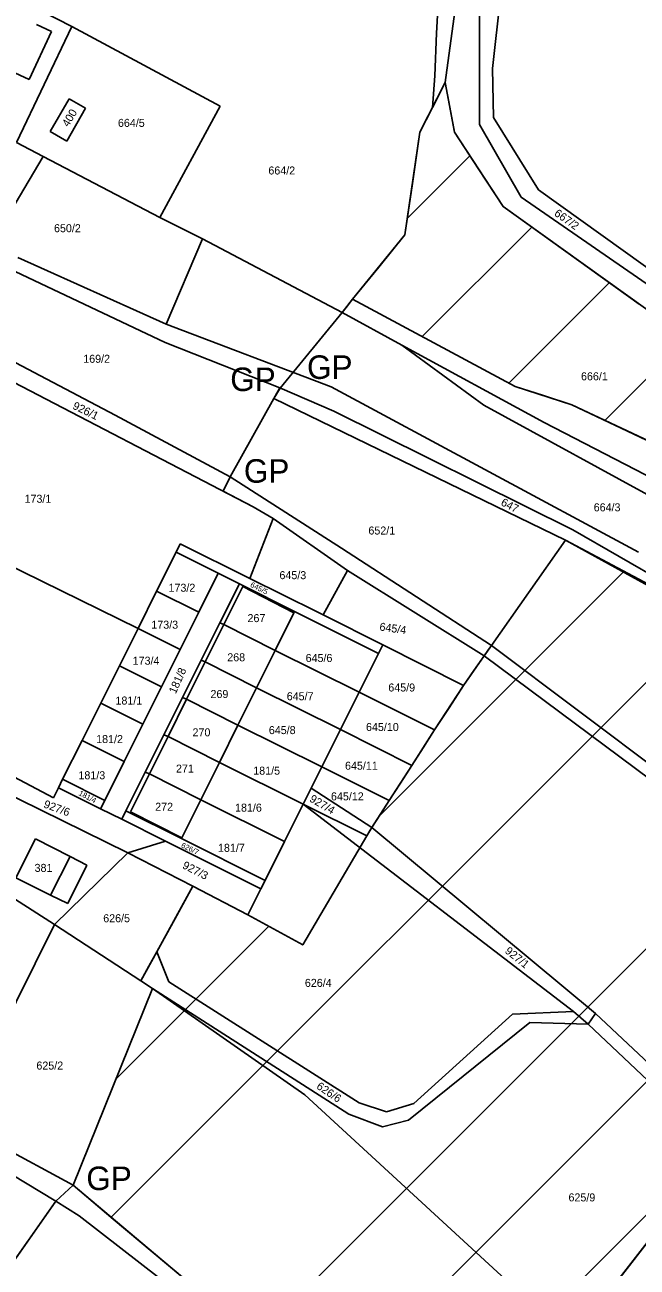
# Model space of a CAD drawing. Extents: x -593358 to -590116, y -1072518 to -1068420.
# Drawn here: x -591633.2 to -591503.2, y -1070992.6 to -1070728.7 of the extents above; entities that cross this region are included whole.
import ezdxf

# ---------------------------------------------------------------- set-up
doc = ezdxf.new("R2010")
doc.units = 0
for name, color, linetype in [('GP', 7, 'Continuous'), ('Parcela KN', 7, 'Continuous'), ('Parcela ZE', 7, 'Continuous'), ('Parcelní číslo', 7, 'Continuous'), ('Parcelní číslo_stavební', 7, 'Continuous'), ('stavby - vnitřní kresba', 7, 'Continuous'), ('Vnitřní obvod', 7, 'Continuous'), ('zastavitelné území', 7, 'Continuous')]:
    doc.layers.add(name, color=color, linetype=linetype)

msp = doc.modelspace()

# ---------------------------------------------------------------- linework, layer by layer
at = {"layer": 'GP'}
msp.add_lwpolyline([(-591626.63, -1070978.56), (-591624.805, -1070976.865), (-591622.98, -1070975.17)], dxfattribs=at)
at = {"layer": 'Parcela KN'}
for p, q in [((-591536.7, -1070749.89), (-591536.62, -1070710.46)), ((-591543.97, -1070740.92), (-591540.35, -1070714.14)), ((-591533.89, -1070737.97), (-591531, -1070712.06)), ((-591623.26, -1070729.02), (-591638.49, -1070721.22)), ((-591623.26, -1070729.02), (-591634.98, -1070753.71)), ((-591627.59, -1070730.09), (-591632.28, -1070740.28)), ((-591627.59, -1070730.09), (-591630.73, -1070728.64)), ((-591591.71, -1070745.99), (-591623.26, -1070729.02)), ((-591632.28, -1070740.28), (-591643.97, -1070734.91)), ((-591533.7, -1070748.38), (-591533.89, -1070737.97)), ((-591543.97, -1070740.92), (-591549.32, -1070751.52)), ((-591541.98, -1070751.49), (-591543.97, -1070740.92)), ((-591627.82, -1070751.33), (-591623.82, -1070744.4)), ((-591623.82, -1070744.4), (-591620.34, -1070746.39)), ((-591604.56, -1070769.64), (-591591.71, -1070745.99)), ((-591620.34, -1070746.39), (-591624.27, -1070753.37)), ((-591524.16, -1070763.74), (-591533.7, -1070748.38)), ((-591624.27, -1070753.37), (-591627.82, -1070751.33)), ((-591549.32, -1070751.52), (-591552.56, -1070773.31)), ((-591531.66, -1070767.28), (-591541.98, -1070751.49)), ((-591527.82, -1070765.3), (-591536.7, -1070749.89)), ((-591634.98, -1070753.71), (-591629.3, -1070756.68)), ((-591629.3, -1070756.68), (-591640.1, -1070774.78)), ((-591629.3, -1070756.68), (-591604.56, -1070769.64)), ((-591475.14, -1070798.92), (-591524.16, -1070763.74)), ((-591473.94, -1070808.72), (-591531.66, -1070767.28)), ((-591462.16, -1070810.72), (-591527.82, -1070765.3)), ((-591595.52, -1070774.17), (-591604.56, -1070769.64)), ((-591595.52, -1070774.17), (-591603.24, -1070792.27)), ((-591565.84, -1070789.78), (-591595.52, -1070774.17)), ((-591552.56, -1070773.31), (-591563.61, -1070786.97)), ((-591642.27, -1070777.79), (-591603.41, -1070796.18)), ((-591603.24, -1070792.27), (-591634.73, -1070778.08)), ((-591563.61, -1070786.97), (-591565.84, -1070789.78)), ((-591529.1, -1070805.49), (-591563.61, -1070786.97)), ((-591614.04, -1070811.57), (-591651.06, -1070792.13)), ((-591603.24, -1070792.27), (-591568.17, -1070805.57)), ((-591603.41, -1070796.18), (-591579.08, -1070805.82)), ((-591584.73, -1070831.08), (-591641.37, -1070801.65)), ((-591580.38, -1070808.08), (-591579.08, -1070805.82)), ((-591567.58, -1070810.74), (-591579.08, -1070805.82)), ((-591568.17, -1070805.57), (-591502.93, -1070840.67)), ((-591517.1, -1070809.38), (-591529.1, -1070805.49)), ((-591580.38, -1070808.08), (-591589.62, -1070824.69)), ((-591518.45, -1070838.15), (-591580.38, -1070808.08)), ((-591477.51, -1070828.08), (-591517.1, -1070809.38)), ((-591589.62, -1070824.69), (-591614.04, -1070811.57)), ((-591516.88, -1070835.98), (-591567.58, -1070810.74)), ((-591589.62, -1070824.69), (-591566, -1070839.84)), ((-591580.48, -1070833.58), (-591584.73, -1070831.08)), ((-591580.48, -1070833.58), (-591585.43, -1070846.29)), ((-591564.7, -1070844.61), (-591580.48, -1070833.58)), ((-591472.57, -1070861.42), (-591516.88, -1070835.98)), ((-591534.13, -1070860.49), (-591518.45, -1070838.15)), ((-591497.4, -1070849.34), (-591518.45, -1070838.15)), ((-591601.1, -1070840.72), (-591605.23, -1070848.98)), ((-591601.1, -1070840.72), (-591600.21, -1070838.93)), ((-591592.15, -1070845.19), (-591601.1, -1070840.72)), ((-591600.21, -1070838.93), (-591585.43, -1070846.29)), ((-591566, -1070839.84), (-591534.13, -1070860.49)), ((-591609.19, -1070856.91), (-591637.83, -1070842.8)), ((-591596.28, -1070853.45), (-591592.15, -1070845.19)), ((-591587.67, -1070847.43), (-591592.15, -1070845.19)), ((-591585.43, -1070846.29), (-591571.17, -1070853.38)), ((-591569.89, -1070854.03), (-591564.7, -1070844.61)), ((-591564.7, -1070844.61), (-591535.67, -1070862.68)), ((-591609.19, -1070856.91), (-591605.23, -1070848.98)), ((-591605.23, -1070848.98), (-591596.28, -1070853.45)), ((-591587.67, -1070847.43), (-591591.8, -1070855.7)), ((-591575.96, -1070853.28), (-591587.67, -1070847.43)), ((-591596.28, -1070853.45), (-591600.24, -1070861.38)), ((-591580.08, -1070861.56), (-591576.1, -1070853.55)), ((-591576.1, -1070853.55), (-591575.96, -1070853.28)), ((-591575.96, -1070853.28), (-591558.12, -1070862.19)), ((-591569.89, -1070854.03), (-591571.17, -1070853.38)), ((-591557.23, -1070860.39), (-591569.89, -1070854.03)), ((-591609.19, -1070856.91), (-591613.14, -1070864.83)), ((-591600.24, -1070861.38), (-591609.19, -1070856.91)), ((-591591.8, -1070855.7), (-591595.76, -1070863.62)), ((-591590.97, -1070856.07), (-591591.8, -1070855.7)), ((-591580.08, -1070861.56), (-591590.97, -1070856.07)), ((-591604.19, -1070869.3), (-591600.24, -1070861.38)), ((-591584.02, -1070869.49), (-591580.08, -1070861.56)), ((-591580.08, -1070861.56), (-591562.25, -1070870.45)), ((-591558.12, -1070862.19), (-591562.25, -1070870.45)), ((-591558.12, -1070862.19), (-591557.23, -1070860.39)), ((-591557.23, -1070860.39), (-591540.1, -1070869)), ((-591535.67, -1070862.68), (-591534.13, -1070860.49)), ((-591627.12, -1070892.85), (-591680.84, -1070864.53)), ((-591617.1, -1070872.76), (-591613.14, -1070864.83)), ((-591613.14, -1070864.83), (-591604.19, -1070869.3)), ((-591595.76, -1070863.62), (-591599.72, -1070871.54)), ((-591594.92, -1070864), (-591595.76, -1070863.62)), ((-591584.02, -1070869.49), (-591594.92, -1070864)), ((-591540.1, -1070869), (-591535.67, -1070862.68)), ((-591604.19, -1070869.3), (-591608.15, -1070877.23)), ((-591587.97, -1070877.42), (-591584.02, -1070869.49)), ((-591566.21, -1070878.37), (-591584.02, -1070869.49)), ((-591540.1, -1070869), (-591546.2, -1070878.46)), ((-591617.1, -1070872.76), (-591621.06, -1070880.68)), ((-591608.15, -1070877.23), (-591617.1, -1070872.76)), ((-591599.72, -1070871.54), (-591603.68, -1070879.47)), ((-591598.87, -1070871.93), (-591599.72, -1070871.54)), ((-591587.97, -1070877.42), (-591598.87, -1070871.93)), ((-591562.25, -1070870.45), (-591566.21, -1070878.37)), ((-591546.2, -1070878.46), (-591562.25, -1070870.45)), ((-591612.11, -1070885.15), (-591608.15, -1070877.23)), ((-591591.91, -1070885.36), (-591587.97, -1070877.42)), ((-591587.97, -1070877.42), (-591570.17, -1070886.3)), ((-591625.19, -1070888.94), (-591621.06, -1070880.68)), ((-591621.06, -1070880.68), (-591612.11, -1070885.15)), ((-591603.68, -1070879.47), (-591607.64, -1070887.39)), ((-591602.82, -1070879.85), (-591603.68, -1070879.47)), ((-591591.91, -1070885.36), (-591602.82, -1070879.85)), ((-591566.21, -1070878.37), (-591570.17, -1070886.3)), ((-591566.21, -1070878.37), (-591551.02, -1070886)), ((-591546.2, -1070878.46), (-591551.02, -1070886)), ((-591612.11, -1070885.15), (-591616.24, -1070893.41)), ((-591595.85, -1070893.28), (-591591.91, -1070885.36)), ((-591574.13, -1070894.23), (-591591.91, -1070885.36)), ((-591551.02, -1070886), (-591555.88, -1070893.45)), ((-591607.64, -1070887.39), (-591611.76, -1070895.65)), ((-591606.77, -1070887.78), (-591607.64, -1070887.39)), ((-591595.85, -1070893.28), (-591606.77, -1070887.78)), ((-591570.17, -1070886.3), (-591572.43, -1070890.81)), ((-591570.17, -1070886.3), (-591555.88, -1070893.45)), ((-591611.38, -1070904.55), (-591639.19, -1070890.92)), ((-591626.08, -1070890.73), (-591627.12, -1070892.85)), ((-591625.19, -1070888.94), (-591626.08, -1070890.73)), ((-591626.08, -1070890.73), (-591617.13, -1070895.2)), ((-591616.24, -1070893.41), (-591625.19, -1070888.94)), ((-591572.43, -1070890.81), (-591574.13, -1070894.23)), ((-591572.43, -1070890.81), (-591559.53, -1070899.19)), ((-591617.13, -1070895.2), (-591616.24, -1070893.41)), ((-591599.87, -1070901.37), (-591595.85, -1070893.28)), ((-591595.85, -1070893.28), (-591578.09, -1070902.15)), ((-591555.88, -1070893.45), (-591559.53, -1070899.19)), ((-591617.13, -1070895.2), (-591612.65, -1070897.44)), ((-591612.65, -1070897.44), (-591611.76, -1070895.65)), ((-591611.76, -1070895.65), (-591599.96, -1070901.54)), ((-591574.13, -1070894.23), (-591578.09, -1070902.15)), ((-591560.63, -1070900.97), (-591574.13, -1070894.23)), ((-591516.74, -1070938.29), (-591574.13, -1070894.23)), ((-591612.65, -1070897.44), (-591603.32, -1070902.1)), ((-591559.53, -1070899.19), (-591560.63, -1070900.97)), ((-591559.53, -1070899.19), (-591512.02, -1070938.65)), ((-591630.98, -1070901.57), (-591635.15, -1070909.84)), ((-591623.6, -1070905.35), (-591630.98, -1070901.57)), ((-591599.87, -1070901.37), (-591599.96, -1070901.54)), ((-591582.22, -1070910.41), (-591599.96, -1070901.54)), ((-591626.9, -1070919.76), (-591611.38, -1070904.55)), ((-591597.55, -1070911.67), (-591611.38, -1070904.55)), ((-591603.32, -1070902.1), (-591583.11, -1070912.2)), ((-591578.09, -1070902.15), (-591582.22, -1070910.41)), ((-591647.92, -1070906.4), (-591626.9, -1070919.76)), ((-591624.09, -1070915.29), (-591620.03, -1070907.14)), ((-591620.03, -1070907.14), (-591623.6, -1070905.35)), ((-591635.15, -1070909.84), (-591627.78, -1070913.56)), ((-591597.55, -1070911.67), (-591605.21, -1070925.55)), ((-591597.55, -1070911.67), (-591585.88, -1070917.69)), ((-591583.11, -1070912.2), (-591585.88, -1070917.69)), ((-591583.11, -1070912.2), (-591582.22, -1070910.41)), ((-591627.78, -1070913.56), (-591624.09, -1070915.29)), ((-591647.76, -1070961.72), (-591626.9, -1070919.76)), ((-591626.9, -1070919.76), (-591608.56, -1070931.72)), ((-591605.21, -1070925.55), (-591608.56, -1070931.72)), ((-591602.66, -1070931.94), (-591605.21, -1070925.55)), ((-591622.98, -1070975.17), (-591606.08, -1070933.4)), ((-591606.08, -1070933.4), (-591608.56, -1070931.72)), ((-591564.4, -1070960.03), (-591606.08, -1070933.4)), ((-591562.24, -1070957.63), (-591602.66, -1070931.94)), ((-591529.66, -1070938.79), (-591550.59, -1070957.79)), ((-591516.74, -1070938.29), (-591529.66, -1070938.79)), ((-591513.64, -1070940.92), (-591516.74, -1070938.29)), ((-591512.02, -1070938.65), (-591513.64, -1070940.92)), ((-591525.98, -1070940.6), (-591551.72, -1070961.31)), ((-591513.64, -1070940.92), (-591525.98, -1070940.6)), ((-591658.4, -1070959.43), (-591626.63, -1070978.56)), ((-591557.27, -1070962.76), (-591564.4, -1070960.03)), ((-591556.45, -1070959.54), (-591562.24, -1070957.63)), ((-591550.59, -1070957.79), (-591556.45, -1070959.54)), ((-591647.76, -1070961.72), (-591622.98, -1070975.17)), ((-591551.72, -1070961.31), (-591557.27, -1070962.76)), ((-591622.98, -1070975.17), (-591588.8, -1071003.87)), ((-591626.63, -1070978.56), (-591648.87, -1071010.27)), ((-591626.63, -1070978.56), (-591621.71, -1070981.64)), ((-591621.71, -1070981.64), (-591593.93, -1071003.18))]:
    msp.add_line(p, q, dxfattribs=at)
at = {"layer": 'Parcela ZE'}
for p, q in [((-591553.14, -1070796.72), (-591565.84, -1070789.78)), ((-591522.97, -1070813.16), (-591553.14, -1070796.72)), ((-591535.77, -1070809.48), (-591553.14, -1070796.72)), ((-591484.98, -1070837.25), (-591535.77, -1070809.48)), ((-591482.82, -1070833.86), (-591522.97, -1070813.16)), ((-591490.53, -1070893.34), (-591534.13, -1070860.49)), ((-591535.67, -1070862.68), (-591489.51, -1070897.14)), ((-591611.38, -1070904.55), (-591603.32, -1070902.1)), ((-591573.76, -1070955.97), (-591606.08, -1070933.4)), ((-591512.02, -1070938.65), (-591468.56, -1070979.69)), ((-591470.08, -1070982.04), (-591513.64, -1070940.92)), ((-591531.14, -1070995.19), (-591573.76, -1070955.97))]:
    msp.add_line(p, q, dxfattribs=at)
at = {"layer": 'stavby - vnitřní kresba'}
for p, q in [((-591590.97, -1070856.07), (-591586.95, -1070848.01)), ((-591576.1, -1070853.55), (-591586.95, -1070848.01)), ((-591594.92, -1070864), (-591590.97, -1070856.07)), ((-591598.87, -1070871.93), (-591594.92, -1070864)), ((-591602.82, -1070879.85), (-591598.87, -1070871.93)), ((-591606.77, -1070887.78), (-591602.82, -1070879.85)), ((-591610.79, -1070895.84), (-591606.77, -1070887.78)), ((-591599.87, -1070901.37), (-591610.79, -1070895.84)), ((-591627.78, -1070913.56), (-591623.6, -1070905.35))]:
    msp.add_line(p, q, dxfattribs=at)
at = {"layer": 'Vnitřní obvod'}
for points in [[(-591565.84, -1070789.78), (-591564.725, -1070788.375), (-591563.61, -1070786.97), (-591558.085, -1070780.14), (-591552.56, -1070773.31), (-591550.94, -1070762.415), (-591549.32, -1070751.52), (-591546.645, -1070746.22), (-591546.152, -1070739.519), (-591545.839, -1070730.457), (-591544.902, -1070714.129), (-591548.546, -1070699.703), (-591553.75, -1070690.11), (-591554.055, -1070689.385), (-591554.36, -1070688.66), (-591553.645, -1070687.25), (-591552.93, -1070685.84), (-591540.515, -1070690.435), (-591528.1, -1070695.03)], [(-591591.122, -1070827.759), (-591589.62, -1070824.69), (-591580.38, -1070808.08), (-591579.008, -1070805.851), (-591565.84, -1070789.78)], [(-591622.98, -1070975.17), (-591614.435, -1070982.345), (-591588.8, -1071003.87), (-591574.58, -1071018.167), (-591560.36, -1071032.465), (-591546.773, -1071046.126), (-591488.995, -1070971.756), (-591431.218, -1070897.385), (-591472.12, -1070864.08), (-591497.4, -1070849.34), (-591518.45, -1070838.15), (-591534.13, -1070860.49), (-591535.67, -1070862.68), (-591564.7, -1070844.61), (-591580.48, -1070833.58), (-591584.73, -1070831.08), (-591591.122, -1070827.759)], [(-591648.87, -1071010.27), (-591637.75, -1070994.415), (-591626.63, -1070978.56), (-591622.98, -1070975.17)]]:
    msp.add_lwpolyline(points, dxfattribs=at)
at = {"layer": 'zastavitelné území'}
for p, q in [((-591552.039, -1070769.807), (-591538.716, -1070756.484)), ((-591548.843, -1070794.895), (-591525.587, -1070771.64)), ((-591530.436, -1070804.773), (-591509.123, -1070783.46)), ((-591510.077, -1070812.697), (-591492.66, -1070795.28)), ((-591558, -1070896.783), (-591506.145, -1070844.929)), ((-591614.893, -1070981.961), (-591487.908, -1070854.976)), ((-591584.528, -1071008.165), (-591454.66, -1070878.297)), ((-591570.425, -1071022.345), (-591439.071, -1070890.991)), ((-591431.218, -1070897.385), (-591546.773, -1071046.126)), ((-591613.87, -1070952.654), (-591581.379, -1070920.162)), ((-591556.321, -1071036.526), (-591480.098, -1070960.303))]:
    msp.add_line(p, q, dxfattribs=at)
for points in [[(-591502.8, -1070788), (-591531.66, -1070767.28), (-591536.82, -1070759.385), (-591541.98, -1070751.49), (-591542.975, -1070746.205), (-591543.97, -1070740.92), (-591546.645, -1070746.22), (-591549.32, -1070751.52), (-591550.94, -1070762.415), (-591552.56, -1070773.31), (-591558.085, -1070780.14), (-591563.61, -1070786.97), (-591546.355, -1070796.23), (-591529.1, -1070805.49), (-591523.1, -1070807.435), (-591517.1, -1070809.38), (-591497.305, -1070818.73)], [(-591605.21, -1070925.55), (-591601.38, -1070918.61), (-591597.55, -1070911.67), (-591585.88, -1070917.69), (-591574.199, -1070924.106), (-591560.63, -1070900.97), (-591560.08, -1070900.08), (-591559.53, -1070899.19), (-591557.705, -1070896.32), (-591555.88, -1070893.45), (-591553.45, -1070889.725), (-591551.02, -1070886), (-591548.61, -1070882.23), (-591546.2, -1070878.46), (-591543.15, -1070873.73), (-591540.1, -1070869), (-591537.885, -1070865.84), (-591535.67, -1070862.68), (-591534.9, -1070861.585), (-591534.13, -1070860.49), (-591526.29, -1070849.32), (-591518.45, -1070838.15)], [(-591518.45, -1070838.15), (-591484.76, -1070856.71), (-591472.12, -1070864.08), (-591447.325, -1070884.27), (-591431.218, -1070897.385)], [(-591560.36, -1071032.465), (-591588.8, -1071003.87), (-591605.89, -1070989.52), (-591622.98, -1070975.17), (-591614.53, -1070954.285), (-591606.08, -1070933.4), (-591607.32, -1070932.56), (-591608.56, -1070931.72), (-591606.885, -1070928.635), (-591605.21, -1070925.55)]]:
    msp.add_lwpolyline(points, dxfattribs=at)

# ---------------------------------------------------------------- texts
at = {"layer": 'GP'}
for p in [(-591573.294, -1070803.899), (-591589.606, -1070806.481), (-591586.708, -1070825.949), (-591620.16, -1070976.19)]:
    msp.add_text('GP', height=5, dxfattribs=at).set_placement(p)
at = {"layer": 'Parcelní číslo'}
for s, p in [('664/5', (-591613.45, -1070750.37)), ('664/2', (-591581.507, -1070760.48)), ('650/2', (-591627.02, -1070772.74)), ('169/2', (-591620.819, -1070800.47)), ('666/1', (-591515.125, -1070804.19)), ('173/1', (-591633.284, -1070830.2)), ('664/3', (-591512.43, -1070832.02)), ('652/1', (-591560.266, -1070836.95)), ('645/3', (-591579.157, -1070846.43)), ('173/2', (-591602.716, -1070849.1)), ('173/3', (-591606.359, -1070856.95)), ('645/6', (-591573.6, -1070864.02)), ('173/4', (-591610.322, -1070864.6)), ('645/9', (-591556.04, -1070870.29)), ('181/1', (-591613.976, -1070873.06)), ('645/7', (-591577.61, -1070872.15)), ('645/8', (-591581.41, -1070879.34)), ('645/10', (-591560.778, -1070878.68)), ('181/2', (-591618.078, -1070881.24)), ('645/11', (-591565.233, -1070886.9)), ('181/3', (-591621.841, -1070888.93)), ('181/5', (-591584.721, -1070887.96)), ('181/6', (-591588.584, -1070895.81)), ('645/12', (-591568.215, -1070893.41)), ('181/7', (-591592.204, -1070904.34)), ('626/5', (-591616.574, -1070919.3)), ('626/4', (-591573.757, -1070933.03)), ('625/2', (-591630.767, -1070950.59)), ('625/9', (-591517.784, -1070978.59))]:
    msp.add_text(s, height=1.7, dxfattribs=at).set_placement(p)
for s, height, rotation, p in [('667/2', 1.7, 324.52329, (-591520.963, -1070769.058)), ('926/1', 1.7, 334.03439, (-591623.22, -1070810.167)), ('647', 1.7, 332.602, (-591532.299, -1070830.639)), ('645/5', 1.14, 333.46144, (-591585.466, -1070847.983)), ('645/4', 1.7, 351.91068, (-591557.995, -1070857.31)), ('181/8', 1.7, 66.17663, (-591601.175, -1070870.907)), ('181/4', 1.14, 332.37282, (-591621.902, -1070892.231)), ('927/6', 1.7, 339.76397, (-591629.363, -1070894.871)), ('927/4', 1.7, 329.39344, (-591572.924, -1070893.535)), ('626/7', 1.14, 334.43546, (-591600.167, -1070903.337)), ('927/3', 1.7, 332.77389, (-591599.92, -1070907.734)), ('927/1', 1.7, 321.31473, (-591531.424, -1070925.661)), ('626/6', 1.7, 325.89839, (-591571.454, -1070954.504))]:
    msp.add_text(s, height=height, rotation=rotation, dxfattribs=at).set_placement(p)
at = {"layer": 'Parcelní číslo_stavební'}
msp.add_text('400', height=1.7, rotation=59.18654, dxfattribs=at).set_placement((-591623.978, -1070750.504))
for s, p in [('267', (-591585.938, -1070855.55)), ('268', (-591590.238, -1070863.87)), ('269', (-591593.798, -1070871.68)), ('270', (-591597.614, -1070879.81)), ('271', (-591601.13, -1070887.52)), ('272', (-591605.541, -1070895.62)), ('381', (-591631.15, -1070908.6))]:
    msp.add_text(s, height=1.7, dxfattribs=at).set_placement(p)

doc.saveas('drawing.dxf')
